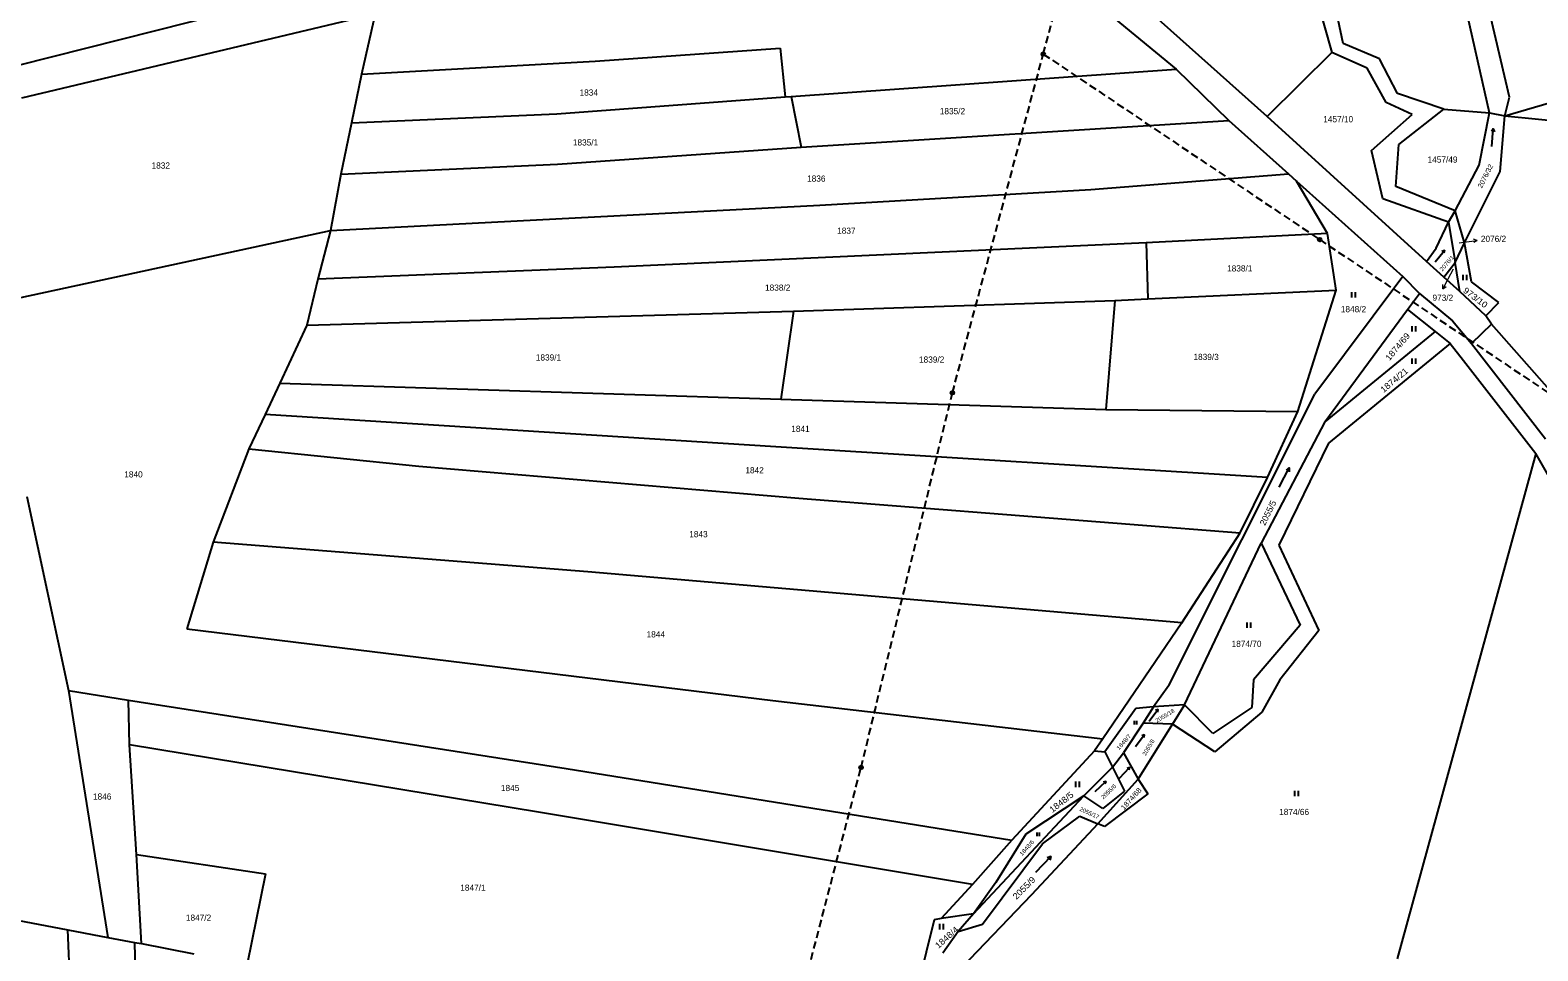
# Model space of a CAD drawing. Extents: x -820420 to -815896, y -1105820 to -1103643.
# Drawn here: x -818649 to -818234.8, y -1105172.6 to -1104919.6 of the extents above; entities that cross this region are included whole.
import ezdxf
from ezdxf.enums import TextEntityAlignment as Align

# ---------------------------------------------------------------- set-up
doc = ezdxf.new("R2010")
doc.units = 0
doc.header["$LTSCALE"] = 0.68
doc.linetypes.add('MEDIUM_DASHED', pattern=[4.5, 3, -1.5])
for name, color, linetype, lineweight in [('1', 7, 'Continuous', 25), ('3', 7, 'Continuous', 25), ('6', 7, 'Continuous', 25), ('7', 7, 'Continuous', 13)]:
    doc.layers.add(name, color=color, linetype=linetype, lineweight=lineweight)
doc.layers.add('2', color=7, linetype='Continuous')

msp = doc.modelspace()

# ---------------------------------------------------------------- linework, layer by layer
at = {"layer": '1'}
for p, q in [((-818248.04, -1104942.33), (-818264.32, -1104869.65)), ((-818242.56, -1104938.04), (-818258.05, -1104871.6)), ((-818557.46, -1104905.28), (-818652.69, -1104929.37)), ((-818297.89, -1104902.43), (-818291.36, -1104925.76)), ((-818288.2, -1104923.25), (-818291.72, -1104906.82)), ((-818309.1, -1104943.29), (-818343.25, -1104912.76)), ((-818651.35, -1104938.18), (-818554.26, -1104915.14)), ((-818554.26, -1104915.14), (-818557.98, -1104931.69)), ((-818351.21, -1104916.31), (-818334.17, -1104930.34)), ((-818493.74, -1104928.12), (-818442.92, -1104924.56)), ((-818442.92, -1104924.56), (-818441.52, -1104937.91)), ((-818291.36, -1104925.76), (-818309.1, -1104943.29)), ((-818281.69, -1104930.03), (-818291.36, -1104925.76)), ((-818278.27, -1104927.45), (-818288.2, -1104923.25)), ((-818557.98, -1104931.69), (-818493.74, -1104928.12)), ((-818439.94, -1104937.82), (-818334.17, -1104930.34)), ((-818334.17, -1104930.34), (-818319.64, -1104944.39)), ((-818276.43, -1104939.46), (-818281.69, -1104930.03)), ((-818273.34, -1104936.96), (-818278.27, -1104927.45)), ((-818557.98, -1104931.69), (-818560.69, -1104945.06)), ((-818243.82, -1104943.13), (-818209.66, -1104933.2)), ((-818504.33, -1104942.57), (-818441.52, -1104937.91)), ((-818441.52, -1104937.91), (-818439.94, -1104937.82)), ((-818439.94, -1104937.82), (-818437.21, -1104951.7)), ((-818260.56, -1104941.28), (-818273.34, -1104936.96)), ((-818243.82, -1104943.13), (-818242.56, -1104938.04)), ((-818560.69, -1104945.06), (-818504.33, -1104942.57)), ((-818280.48, -1104952.68), (-818269.25, -1104942.77)), ((-818269.25, -1104942.77), (-818276.43, -1104939.46)), ((-818272.92, -1104951.05), (-818260.56, -1104941.28)), ((-818260.56, -1104941.28), (-818248.04, -1104942.33)), ((-818250.86, -1104956.71), (-818248.04, -1104942.33)), ((-818248.04, -1104942.33), (-818243.82, -1104943.13)), ((-818560.69, -1104945.06), (-818563.65, -1104959.14)), ((-818437.21, -1104951.7), (-818319.64, -1104944.39)), ((-818319.64, -1104944.39), (-818303.26, -1104959.11)), ((-818265.35, -1104983.2), (-818309.1, -1104943.29)), ((-818245.14, -1104958.47), (-818243.82, -1104943.13)), ((-818243.82, -1104943.13), (-818109.44, -1104956.69)), ((-818273.79, -1104962.56), (-818272.92, -1104951.05)), ((-818504.13, -1104956.4), (-818437.21, -1104951.7)), ((-818277.35, -1104965.95), (-818280.48, -1104952.68)), ((-818563.65, -1104959.14), (-818566.48, -1104974.61)), ((-818563.65, -1104959.14), (-818504.13, -1104956.4)), ((-818357.6, -1104963.38), (-818303.26, -1104959.11)), ((-818303.26, -1104959.11), (-818301.03, -1104961.12)), ((-818257.45, -1104969.2), (-818250.86, -1104956.71)), ((-818254.9, -1104978.03), (-818245.14, -1104958.47)), ((-818432.04, -1104967.69), (-818357.6, -1104963.38)), ((-818292.52, -1104975.47), (-818301.03, -1104961.12)), ((-818301.03, -1104961.12), (-818271.85, -1104987.32)), ((-818257.45, -1104969.2), (-818273.79, -1104962.56)), ((-818566.48, -1104974.61), (-818432.04, -1104967.69)), ((-818259.32, -1104972.38), (-818277.35, -1104965.95)), ((-818259.32, -1104972.38), (-818257.45, -1104969.2)), ((-818254.9, -1104978.03), (-818257.45, -1104969.2)), ((-818661.35, -1104995.12), (-818566.48, -1104974.61)), ((-818566.48, -1104974.61), (-818570.02, -1104988.01)), ((-818292.52, -1104975.47), (-818342.36, -1104978.02)), ((-818290.19, -1104991.04), (-818292.52, -1104975.47)), ((-818262.68, -1104979.53), (-818259.32, -1104972.38)), ((-818259.32, -1104972.38), (-818257.51, -1104983.45)), ((-818342.36, -1104978.02), (-818488.53, -1104984.7)), ((-818342.36, -1104978.02), (-818341.89, -1104993.45)), ((-818265.35, -1104983.2), (-818262.68, -1104979.53)), ((-818257.51, -1104983.45), (-818254.9, -1104978.03)), ((-818252.94, -1104988.8), (-818254.9, -1104978.03)), ((-818260.56, -1104987.49), (-818265.35, -1104983.2)), ((-818260.56, -1104987.49), (-818257.51, -1104983.45)), ((-818256.18, -1104991.41), (-818257.51, -1104983.45)), ((-818570.02, -1104988.01), (-818572.96, -1105000.67)), ((-818488.53, -1104984.7), (-818570.02, -1104988.01)), ((-818271.85, -1104987.32), (-818295.99, -1105019.63)), ((-818271.85, -1104987.32), (-818267.23, -1104991.95)), ((-818256.18, -1104991.41), (-818260.56, -1104987.49)), ((-818341.89, -1104993.45), (-818290.19, -1104991.04)), ((-818300.73, -1105024.43), (-818290.19, -1104991.04)), ((-818270.6, -1104996.34), (-818267.23, -1104991.95)), ((-818267.23, -1104991.95), (-818258.22, -1104999.47)), ((-818249.04, -1104998.06), (-818256.18, -1104991.41)), ((-818245.51, -1104994.47), (-818252.94, -1104988.8)), ((-818439.26, -1104996.79), (-818351.01, -1104993.88)), ((-818351.01, -1104993.88), (-818353.46, -1105023.81)), ((-818351.01, -1104993.88), (-818341.89, -1104993.45)), ((-818293.3, -1105027.2), (-818270.6, -1104996.34)), ((-818270.6, -1104996.34), (-818263, -1105002.39)), ((-818249.04, -1104998.06), (-818245.51, -1104994.47)), ((-818572.96, -1105000.67), (-818580.41, -1105016.58)), ((-818572.96, -1105000.67), (-818439.26, -1104996.79)), ((-818439.26, -1104996.79), (-818442.78, -1105020.96)), ((-818258.22, -1104999.47), (-818253.02, -1105005.75)), ((-818247.51, -1105000.38), (-818253.02, -1105005.75)), ((-818247.51, -1105000.38), (-818249.04, -1104998.06)), ((-818230.78, -1105019.24), (-818247.51, -1105000.38)), ((-818263, -1105002.39), (-818293.3, -1105027.2)), ((-818263, -1105002.39), (-818258.84, -1105005.7)), ((-818258.84, -1105005.7), (-818292.24, -1105033.09)), ((-818258.84, -1105005.7), (-818255.17, -1105010.37)), ((-818253.02, -1105005.75), (-818232.64, -1105031.91)), ((-818255.17, -1105010.37), (-818235.27, -1105035.96)), ((-818580.41, -1105016.58), (-818584.47, -1105025.23)), ((-818580.41, -1105016.58), (-818442.78, -1105020.96)), ((-818442.78, -1105020.96), (-818353.46, -1105023.81)), ((-818336.19, -1105099.68), (-818295.99, -1105019.63)), ((-818584.47, -1105025.23), (-818588.98, -1105034.63)), ((-818444.12, -1105034.08), (-818584.47, -1105025.23)), ((-818353.46, -1105023.81), (-818300.73, -1105024.43)), ((-818308.99, -1105042.54), (-818300.73, -1105024.43)), ((-818293.3, -1105027.2), (-818310.75, -1105060.57)), ((-818292.24, -1105033.09), (-818305.95, -1105061.13)), ((-818588.98, -1105034.63), (-818598.78, -1105060.3)), ((-818588.98, -1105034.63), (-818542.19, -1105039.4)), ((-818308.99, -1105042.54), (-818444.12, -1105034.08)), ((-818235.27, -1105035.96), (-818273.39, -1105174.8)), ((-818213.33, -1105074.62), (-818235.27, -1105035.96)), ((-818542.19, -1105039.4), (-818437.81, -1105048.26)), ((-818316.58, -1105057.7), (-818308.99, -1105042.54)), ((-818649.98, -1105047.76), (-818638.46, -1105101.1)), ((-818437.81, -1105048.26), (-818316.58, -1105057.7)), ((-818332.54, -1105082.45), (-818316.58, -1105057.7)), ((-818598.78, -1105060.3), (-818606.01, -1105084.15)), ((-818495.83, -1105068.45), (-818598.78, -1105060.3)), ((-818331.86, -1105105), (-818310.75, -1105060.57)), ((-818310.75, -1105060.57), (-818300.1, -1105083.09)), ((-818305.95, -1105061.13), (-818294.92, -1105084.61)), ((-818332.54, -1105082.45), (-818495.83, -1105068.45)), ((-818332.54, -1105082.45), (-818354.32, -1105114.36)), ((-818300.1, -1105083.09), (-818312.88, -1105098.19)), ((-818606.01, -1105084.15), (-818445, -1105103.79)), ((-818294.92, -1105084.61), (-818305.65, -1105098.13)), ((-818336.19, -1105099.68), (-818340.32, -1105105.6)), ((-818312.88, -1105098.19), (-818313.38, -1105105.77)), ((-818305.65, -1105098.13), (-818310.62, -1105107.08)), ((-818638.46, -1105101.1), (-818627.72, -1105168.96)), ((-818638.46, -1105101.1), (-818621.97, -1105103.72)), ((-818621.97, -1105103.72), (-818501.73, -1105122.54)), ((-818621.71, -1105116.05), (-818621.97, -1105103.72)), ((-818445, -1105103.79), (-818354.32, -1105114.36)), ((-818345.18, -1105106.01), (-818353.74, -1105117.9)), ((-818340.32, -1105105.6), (-818345.18, -1105106.01)), ((-818340.32, -1105105.6), (-818343.2, -1105110.08)), ((-818331.86, -1105105), (-818340.32, -1105105.6)), ((-818331.86, -1105105), (-818335.12, -1105110.35)), ((-818324.05, -1105112.92), (-818331.86, -1105105)), ((-818313.38, -1105105.77), (-818324.05, -1105112.92)), ((-818310.62, -1105107.08), (-818323.47, -1105117.98)), ((-818343.2, -1105110.08), (-818348.63, -1105118.21)), ((-818344.6, -1105125.41), (-818335.12, -1105110.35)), ((-818335.12, -1105110.35), (-818343.2, -1105110.08)), ((-818323.47, -1105117.98), (-818335.12, -1105110.35)), ((-818509.33, -1105134.51), (-818621.71, -1105116.05)), ((-818619.84, -1105146.18), (-818621.71, -1105116.05)), ((-818354.32, -1105114.36), (-818356.55, -1105117.66)), ((-818356.55, -1105117.66), (-818379.31, -1105142.19)), ((-818356.55, -1105117.66), (-818353.74, -1105117.9)), ((-818353.74, -1105117.9), (-818351.64, -1105122.18)), ((-818351.64, -1105122.18), (-818348.63, -1105118.21)), ((-818348.63, -1105118.21), (-818344.6, -1105125.41)), ((-818501.73, -1105122.54), (-818379.31, -1105142.19)), ((-818359.54, -1105130.04), (-818351.64, -1105122.18)), ((-818351.64, -1105122.18), (-818348.36, -1105128.78)), ((-818355.64, -1105137.74), (-818344.6, -1105125.41)), ((-818348.36, -1105128.78), (-818354.28, -1105133.55)), ((-818344.6, -1105125.41), (-818341.91, -1105129.47)), ((-818389.83, -1105162.47), (-818359.54, -1105130.04)), ((-818359.54, -1105130.04), (-818375.47, -1105140.56)), ((-818354.28, -1105133.55), (-818359.54, -1105130.04)), ((-818341.91, -1105129.47), (-818353.78, -1105138.42)), ((-818390.13, -1105154.41), (-818509.33, -1105134.51)), ((-818370.89, -1105143.19), (-818360.61, -1105135.65)), ((-818360.61, -1105135.65), (-818355.64, -1105137.74)), ((-818375.47, -1105140.56), (-818383.67, -1105153.83)), ((-818355.64, -1105137.74), (-818373.85, -1105157.25)), ((-818353.78, -1105138.42), (-818355.64, -1105137.74)), ((-818379.31, -1105142.19), (-818390.13, -1105154.41)), ((-818387.38, -1105165.29), (-818370.89, -1105143.19)), ((-818584.4, -1105151.49), (-818589.36, -1105176.26)), ((-818383.67, -1105153.83), (-818389.83, -1105162.47)), ((-818390.13, -1105154.41), (-818398.69, -1105163.76)), ((-818373.85, -1105157.25), (-818392.98, -1105177.2)), ((-818654.47, -1105163.87), (-818638.64, -1105166.88)), ((-818400.64, -1105164.15), (-818405.02, -1105181.85)), ((-818398.69, -1105163.76), (-818400.64, -1105164.15)), ((-818389.83, -1105162.47), (-818398.69, -1105163.76)), ((-818389.83, -1105162.47), (-818393.99, -1105167.36)), ((-818393.99, -1105167.36), (-818387.38, -1105165.29)), ((-818636.39, -1105218.71), (-818638.64, -1105166.88)), ((-818638.64, -1105166.88), (-818627.72, -1105168.96)), ((-818627.72, -1105168.96), (-818620.31, -1105170.36)), ((-818620.31, -1105170.36), (-818618.44, -1105170.58)), ((-818620.31, -1105170.36), (-818619.29, -1105220.03)), ((-818618.44, -1105170.58), (-818604.08, -1105173.46)), ((-818393.99, -1105167.36), (-818398.28, -1105173.27))]:
    msp.add_line(p, q, dxfattribs=at)
msp.add_lwpolyline([(-818618.44, -1105170.58), (-818619.84, -1105146.18), (-818584.4, -1105151.49)], dxfattribs=at)
at = {"layer": '3'}
for p, q in [((-818246.987, -1104946.696), (-818246.648, -1104947.53)), ((-818260.416, -1104980.165), (-818260.58, -1104980.883)), ((-818255.271, -1104988.34), (-818255.271, -1104986.84)), ((-818254.27, -1104988.34), (-818254.27, -1104986.84)), ((-818285.861, -1104993.06), (-818285.861, -1104991.56)), ((-818284.86, -1104993.06), (-818284.86, -1104991.56)), ((-818269.291, -1105002.43), (-818269.291, -1105000.93)), ((-818268.29, -1105002.43), (-818268.29, -1105000.93)), ((-818269.311, -1105011.32), (-818269.311, -1105009.82)), ((-818268.31, -1105011.32), (-818268.31, -1105009.82)), ((-818303.036, -1105039.89), (-818303.052, -1105040.988)), ((-818314.621, -1105083.88), (-818314.621, -1105082.38)), ((-818313.62, -1105083.88), (-818313.62, -1105082.38)), ((-818339.147, -1105106.278), (-818339.26, -1105107.005)), ((-818345.602, -1105110.45), (-818345.602, -1105109.445)), ((-818344.932, -1105110.45), (-818344.932, -1105109.445)), ((-818342.937, -1105113.248), (-818343.05, -1105113.975)), ((-818346.947, -1105122.255), (-818347.148, -1105122.963)), ((-818361.711, -1105127.62), (-818361.711, -1105126.12)), ((-818360.71, -1105127.62), (-818360.71, -1105126.12)), ((-818353.452, -1105126.05), (-818353.689, -1105126.746)), ((-818301.541, -1105130.14), (-818301.541, -1105128.64)), ((-818300.54, -1105130.14), (-818300.54, -1105128.64)), ((-818372.362, -1105141.11), (-818372.362, -1105140.105)), ((-818371.692, -1105141.11), (-818371.692, -1105140.105)), ((-818368.538, -1105146.696), (-818368.856, -1105147.747)), ((-818399.081, -1105166.73), (-818399.081, -1105165.23)), ((-818398.08, -1105166.73), (-818398.08, -1105165.23))]:
    msp.add_line(p, q, dxfattribs=at)
for points in [[(-818247.416, -1104951.597), (-818246.987, -1104946.696), (-818247.467, -1104947.458)], [(-818263, -1104983.245), (-818260.416, -1104980.165), (-818261.094, -1104980.451)], [(-818305.853, -1105045.188), (-818303.036, -1105039.89), (-818303.937, -1105040.517)], [(-818341.51, -1105109.53), (-818339.147, -1105106.278), (-818339.804, -1105106.61)], [(-818345.3, -1105116.5), (-818342.937, -1105113.248), (-818343.594, -1105113.58)], [(-818349.689, -1105125.196), (-818346.947, -1105122.255), (-818347.639, -1105122.505)], [(-818356.344, -1105128.842), (-818353.452, -1105126.05), (-818354.156, -1105126.263)], [(-818372.706, -1105151.012), (-818368.538, -1105146.696), (-818369.577, -1105147.05)]]:
    msp.add_lwpolyline(points, dxfattribs=at)
at = {"layer": '6', "linetype": 'MEDIUM_DASHED'}
for p, q in [((-818370.64, -1104926.16), (-818342.47, -1104820.04)), ((-818395.61, -1105019.26), (-818370.64, -1104926.16)), ((-818370.64, -1104926.16), (-818294.69, -1104977.15)), ((-818294.69, -1104977.15), (-818223.17, -1105025.08)), ((-818420.71, -1105122.22), (-818395.61, -1105019.26)), ((-818447.54, -1105225.34), (-818420.71, -1105122.22))]:
    msp.add_line(p, q, dxfattribs=at)
at = {"layer": '6'}
for centre, radius in [((-818370.6434, -1104926.1599), 0.5), ((-818370.6434, -1104926.1599), 0.4), ((-818370.6434, -1104926.1599), 0.3), ((-818370.6434, -1104926.1599), 0.2), ((-818370.6434, -1104926.1599), 0.1), ((-818294.6934, -1104977.1499), 0.5), ((-818294.6934, -1104977.1499), 0.4), ((-818294.6934, -1104977.1499), 0.3), ((-818294.6934, -1104977.1499), 0.2), ((-818294.6934, -1104977.1499), 0.1), ((-818395.6134, -1105019.2599), 0.5), ((-818395.6134, -1105019.2599), 0.4), ((-818395.6134, -1105019.2599), 0.3), ((-818395.6134, -1105019.2599), 0.2), ((-818395.6134, -1105019.2599), 0.1), ((-818420.7134, -1105122.2199), 0.5), ((-818420.7134, -1105122.2199), 0.4), ((-818420.7134, -1105122.2199), 0.3), ((-818420.7134, -1105122.2199), 0.2), ((-818420.7134, -1105122.2199), 0.1)]:
    msp.add_circle(centre, radius, dxfattribs=at)
at = {"layer": '7'}
for p, q in [((-818251.408, -1104977.352), (-818252.47, -1104976.996)), ((-818260.869, -1104990.65), (-818259.957, -1104990.001))]:
    msp.add_line(p, q, dxfattribs=at)
for points in [[(-818256.33, -1104978.04), (-818254.38, -1104977.77), (-818251.408, -1104977.352), (-818252.33, -1104977.988)], [(-818258.02, -1104985.29), (-818259.46, -1104988), (-818260.869, -1104990.65), (-818260.841, -1104989.53)]]:
    msp.add_lwpolyline(points, dxfattribs=at)

# ---------------------------------------------------------------- texts
at = {"layer": '2'}
for s, p in [('1834', (-818495.53, -1104937.575)), ('1835/2', (-818395.6, -1104942.695)), ('1457/10', (-818289.609, -1104944.895)), ('1835/1', (-818496.42, -1104951.285)), ('1457/49', (-818260.939, -1104956.005)), ('1832', (-818613.13, -1104957.635)), ('1836', (-818433.01, -1104961.225)), ('1837', (-818424.75, -1104975.545)), ('1838/1', (-818316.66, -1104985.905)), ('1838/2', (-818443.62, -1104991.205)), ('1848/2', (-818285.41, -1104997.105)), ('1839/1', (-818506.6, -1105010.385)), ('1839/3', (-818325.9, -1105010.245)), ('1839/2', (-818401.32, -1105010.975)), ('1841', (-818437.36, -1105030.005)), ('1840', (-818620.63, -1105042.525)), ('1842', (-818449.97, -1105041.395)), ('1843', (-818465.39, -1105058.955)), ('1844', (-818477.11, -1105086.495)), ('1874/70', (-818314.789, -1105089.085)), ('1845', (-818517.14, -1105128.725)), ('1846', (-818629.23, -1105131.075)), ('1874/66', (-818301.719, -1105135.305)), ('1847/1', (-818527.36, -1105156.135)), ('1847/2', (-818602.75, -1105164.365))]:
    msp.add_text(s, height=1.7, dxfattribs=at).set_placement(p, align=Align.CENTER)
for s, height, rotation, width, p in [('2076/32', 1.386, 63, 1.05, (-818248.5392, -1104960.0071)), ('2076/1', 1.139, 49, 1.1, (-818259.3386, -1104984.0356)), ('973/10', 1.7, 323, 1.1, (-818252.415, -1104993.7755)), ('1874/69', 1.7, 50, 1.1, (-818272.6205, -1105007.1349)), ('1874/21', 1.7, 40, 1.1, (-818273.6789, -1105016.4415)), ('2055/5', 1.7, 64, 1.05, (-818308.1349, -1105052.6256)), ('2055/18', 1.14, 31, 1.05, (-818336.9236, -1105108.4842)), ('1848/7', 1.139, 48, 1.1, (-818348.1233, -1105115.6261)), ('2055/8', 1.139, 59, 1.05, (-818341.2563, -1105117.0173)), ('1848/5', 1.7, 38, 1.1, (-818365.1413, -1105132.4169)), ('2055/6', 1.139, 44, 1.1, (-818352.3001, -1105129.2903)), ('1874/68', 1.386, 48, 1.1, (-818345.9794, -1105131.3047)), ('1848/6', 1.139, 48, 1.1, (-818374.7433, -1105144.7061)), ('2055/9', 1.7, 45, 1.1, (-818375.3325, -1105155.9535)), ('1848/4', 1.7, 42, 1.1, (-818396.6058, -1105169.5751))]:
    msp.add_text(s, height=height, rotation=rotation, dxfattribs=dict(at, width=width)).set_placement(p, align=Align.CENTER)
msp.add_text('2076/2', height=1.7, dxfattribs=at).set_placement((-818250.41, -1104977.775))
msp.add_text('973/2', height=1.7, dxfattribs=at).set_placement((-818258.01, -1104993.965), align=Align.RIGHT)
msp.add_text('2055/17', height=1.14, rotation=335, dxfattribs=at).set_placement((-818358.1979, -1105135.255), align=Align.CENTER)

doc.saveas('drawing.dxf')
